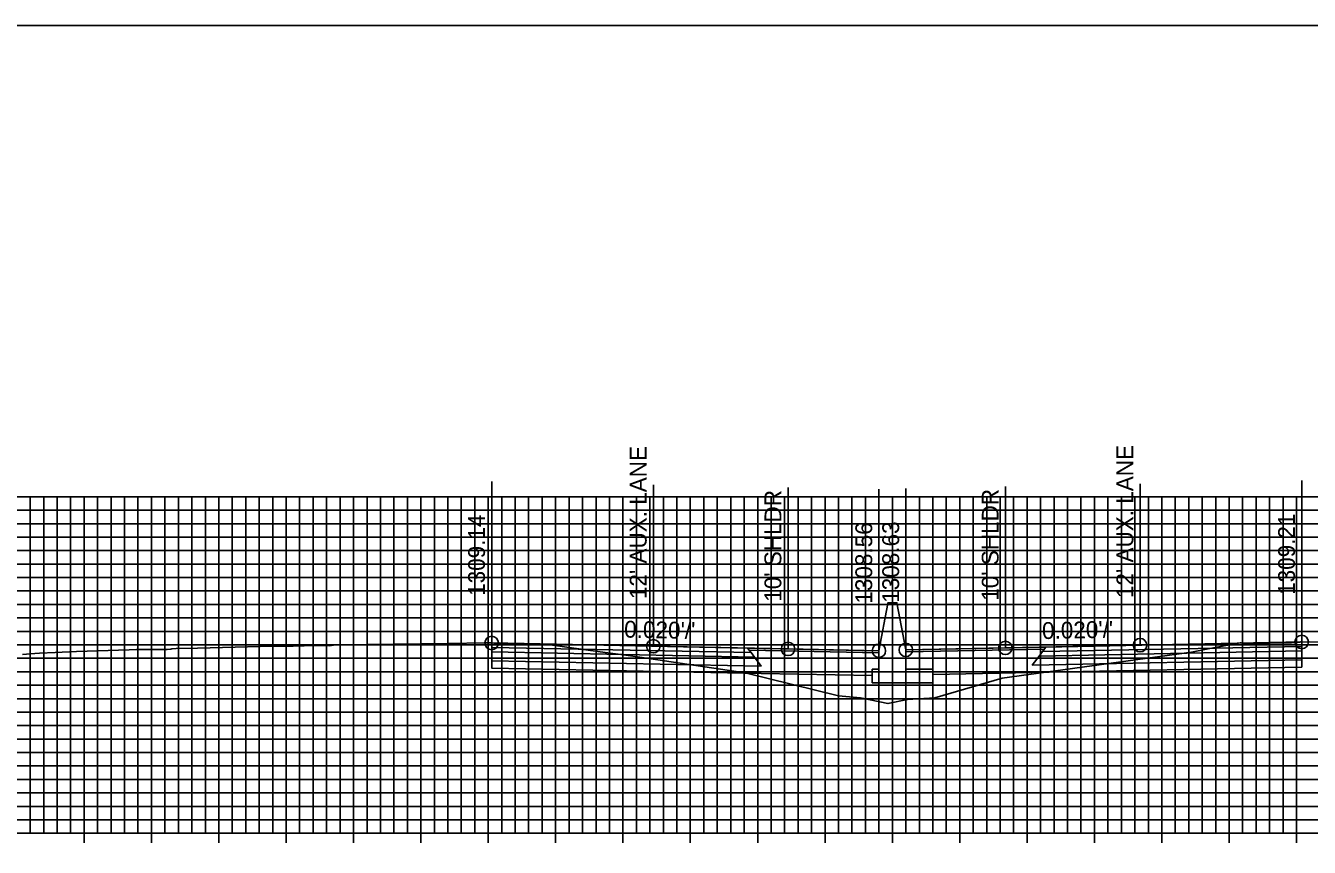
# Model space of a CAD drawing. Extents: x 674939 to 678919, y 750652 to 765176.
# Drawn here: x 678674.2 to 678769.5, y 753841.5 to 753902.6 of the extents above; entities that cross this region are included whole.
import ezdxf

# ---------------------------------------------------------------- set-up
doc = ezdxf.new("R2010")
doc.units = 0
for name, color, linetype in [('R_Alt Surface', 7, 'Continuous'), ('R_Axis', 7, 'Continuous'), ('R_Exist Surface', 7, 'Continuous'), ('R_Fin Surface', 7, 'Continuous'), ('R_Grid', 7, 'Continuous'), ('R_No Plot', 7, 'Continuous'), ('R_Proposed Road', 7, 'Continuous'), ('R_Xsect Elev', 7, 'Continuous'), ('R_Xsect Slope', 7, 'Continuous')]:
    doc.layers.add(name, color=color, linetype=linetype)

msp = doc.modelspace()

# ---------------------------------------------------------------- linework, layer by layer
at = {"layer": 'R_Alt Surface'}
for points in [[(678708.789, 753856.358), (678708.789, 753856.028), (678728.289, 753855.638), (678728.039, 753855.973)], [(678768.917, 753856.434), (678768.917, 753856.104), (678749.417, 753855.714), (678749.667, 753856.049)], [(678708.789, 753856.028), (678708.789, 753855.368), (678728.789, 753854.968), (678728.289, 753855.638)], [(678768.917, 753856.104), (678768.917, 753855.444), (678748.917, 753855.044), (678749.417, 753855.714)]]:
    msp.add_lwpolyline(points, close=True, dxfattribs=at)
for points in [[(678708.789, 753855.368), (678708.789, 753854.828), (678728.789, 753854.428), (678737.033, 753854.263)], [(678768.917, 753855.444), (678768.917, 753854.904), (678748.917, 753854.504), (678741.533, 753854.356)]]:
    msp.add_lwpolyline(points, dxfattribs=at)
at = {"layer": 'R_Axis'}
for p, q in [((678678.533, 753841.851), (678678.533, 753843.251)), ((678683.533, 753841.851), (678683.533, 753843.251)), ((678688.533, 753841.851), (678688.533, 753843.251)), ((678693.533, 753841.851), (678693.533, 753843.251)), ((678698.533, 753841.851), (678698.533, 753843.251)), ((678703.533, 753841.851), (678703.533, 753843.251)), ((678708.533, 753841.851), (678708.533, 753843.251)), ((678713.533, 753841.851), (678713.533, 753843.251)), ((678718.533, 753841.851), (678718.533, 753843.251)), ((678723.533, 753841.851), (678723.533, 753843.251)), ((678728.533, 753841.851), (678728.533, 753843.251)), ((678733.533, 753841.851), (678733.533, 753843.251)), ((678738.533, 753841.851), (678738.533, 753843.251)), ((678743.533, 753841.851), (678743.533, 753843.251)), ((678748.533, 753841.851), (678748.533, 753843.251)), ((678753.533, 753841.851), (678753.533, 753843.251)), ((678758.533, 753841.851), (678758.533, 753843.251)), ((678763.533, 753841.851), (678763.533, 753843.251)), ((678768.533, 753841.851), (678768.533, 753843.251)), ((678638.533, 753842.551), (678838.533, 753842.551))]:
    msp.add_line(p, q, dxfattribs=at)
at = {"layer": 'R_Exist Surface'}
msp.add_lwpolyline([(678673.957, 753855.83), (678674.883, 753855.896), (678675.212, 753855.93), (678676.373, 753855.981), (678677.962, 753856.044), (678681.883, 753856.177), (678682.431, 753856.197), (678684.174, 753856.204), (678684.502, 753856.198), (678684.707, 753856.215), (678684.972, 753856.238), (678685.042, 753856.243), (678685.357, 753856.27), (678686.944, 753856.314), (678691.593, 753856.435), (678692.304, 753856.441), (678694.048, 753856.464), (678694.868, 753856.477), (678696.467, 753856.502), (678696.758, 753856.489), (678697.048, 753856.535), (678697.485, 753856.553), (678705.48, 753856.657), (678708.372, 753856.691), (678708.789, 753856.688), (678708.953, 753856.686), (678708.958, 753856.686), (678709.122, 753856.671), (678709.558, 753856.642), (678709.886, 753856.644), (678710.613, 753856.646), (678711.63, 753856.621), (678712.276, 753856.602), (678712.966, 753856.576), (678716.85, 753856.04), (678718.749, 753855.775), (678719.775, 753855.627), (678727.604, 753854.475), (678734.542, 753852.753), (678736.162, 753852.614), (678738.195, 753852.181), (678739.659, 753852.494), (678741.686, 753852.625), (678746.673, 753854.08), (678757.304, 753855.527), (678760.728, 753856.017), (678761.963, 753856.263), (678764.354, 753856.695), (678764.391, 753856.688), (678764.581, 753856.657), (678764.654, 753856.62), (678764.948, 753856.626), (678765.095, 753856.637), (678766.488, 753856.684), (678766.781, 753856.691), (678767.296, 753856.696), (678767.928, 753856.697), (678768.148, 753856.711), (678768.781, 753856.754), (678768.855, 753856.765), (678768.894, 753856.764), (678768.917, 753856.764), (678773.814, 753856.684)], dxfattribs=at)
at = {"layer": 'R_Fin Surface'}
for points in [[(678737.533, 753856.113), (678730.789, 753856.248), (678720.789, 753856.448), (678708.789, 753856.688)], [(678768.917, 753856.764), (678756.917, 753856.524), (678746.917, 753856.324), (678739.533, 753856.176)]]:
    msp.add_lwpolyline(points, dxfattribs=at)
for points in [[(678708.789, 753856.688), (678708.789, 753856.358), (678728.039, 753855.973), (678727.789, 753856.308)], [(678727.789, 753856.308), (678737.533, 753856.113), (678737.537, 753855.955), (678727.909, 753856.148)], [(678749.798, 753856.224), (678739.533, 753856.019), (678739.533, 753856.176), (678749.917, 753856.384)], [(678768.917, 753856.764), (678768.917, 753856.434), (678749.667, 753856.049), (678749.917, 753856.384)]]:
    msp.add_lwpolyline(points, close=True, dxfattribs=at)
at = {"layer": 'R_Grid'}
for p, q in [((678638.533, 753867.551), (678838.533, 753867.551)), ((678674.533, 753842.551), (678674.533, 753867.551)), ((678675.533, 753842.551), (678675.533, 753867.551)), ((678676.533, 753842.551), (678676.533, 753867.551)), ((678677.533, 753842.551), (678677.533, 753867.551)), ((678678.533, 753842.551), (678678.533, 753867.551)), ((678679.533, 753842.551), (678679.533, 753867.551)), ((678680.533, 753842.551), (678680.533, 753867.551)), ((678681.533, 753842.551), (678681.533, 753867.551)), ((678682.533, 753842.551), (678682.533, 753867.551)), ((678683.533, 753842.551), (678683.533, 753867.551)), ((678684.533, 753842.551), (678684.533, 753867.551)), ((678685.533, 753842.551), (678685.533, 753867.551)), ((678686.533, 753842.551), (678686.533, 753867.551)), ((678687.533, 753842.551), (678687.533, 753867.551)), ((678688.533, 753842.551), (678688.533, 753867.551)), ((678689.533, 753842.551), (678689.533, 753867.551)), ((678690.533, 753842.551), (678690.533, 753867.551)), ((678691.533, 753842.551), (678691.533, 753867.551)), ((678692.533, 753842.551), (678692.533, 753867.551)), ((678693.533, 753842.551), (678693.533, 753867.551)), ((678694.533, 753842.551), (678694.533, 753867.551)), ((678695.533, 753842.551), (678695.533, 753867.551)), ((678696.533, 753842.551), (678696.533, 753867.551)), ((678697.533, 753842.551), (678697.533, 753867.551)), ((678698.533, 753842.551), (678698.533, 753867.551)), ((678699.533, 753842.551), (678699.533, 753867.551)), ((678700.533, 753842.551), (678700.533, 753867.551)), ((678701.533, 753842.551), (678701.533, 753867.551)), ((678702.533, 753842.551), (678702.533, 753867.551)), ((678703.533, 753842.551), (678703.533, 753867.551)), ((678704.533, 753842.551), (678704.533, 753867.551)), ((678705.533, 753842.551), (678705.533, 753867.551)), ((678706.533, 753842.551), (678706.533, 753867.551)), ((678707.533, 753842.551), (678707.533, 753867.551)), ((678708.533, 753842.551), (678708.533, 753867.551)), ((678709.533, 753842.551), (678709.533, 753867.551)), ((678710.533, 753842.551), (678710.533, 753867.551)), ((678711.533, 753842.551), (678711.533, 753867.551)), ((678712.533, 753842.551), (678712.533, 753867.551)), ((678713.533, 753842.551), (678713.533, 753867.551)), ((678714.533, 753842.551), (678714.533, 753867.551)), ((678715.533, 753842.551), (678715.533, 753867.551)), ((678716.533, 753842.551), (678716.533, 753867.551)), ((678717.533, 753842.551), (678717.533, 753867.551)), ((678718.533, 753842.551), (678718.533, 753867.551)), ((678719.533, 753842.551), (678719.533, 753867.551)), ((678720.533, 753842.551), (678720.533, 753867.551)), ((678721.533, 753842.551), (678721.533, 753867.551)), ((678722.533, 753842.551), (678722.533, 753867.551)), ((678723.533, 753842.551), (678723.533, 753867.551)), ((678724.533, 753842.551), (678724.533, 753867.551)), ((678725.533, 753842.551), (678725.533, 753867.551)), ((678726.533, 753842.551), (678726.533, 753867.551)), ((678727.533, 753842.551), (678727.533, 753867.551)), ((678728.533, 753842.551), (678728.533, 753867.551)), ((678729.533, 753842.551), (678729.533, 753867.551)), ((678730.533, 753842.551), (678730.533, 753867.551)), ((678731.533, 753842.551), (678731.533, 753867.551)), ((678732.533, 753842.551), (678732.533, 753867.551)), ((678733.533, 753842.551), (678733.533, 753867.551)), ((678734.533, 753842.551), (678734.533, 753867.551)), ((678735.533, 753842.551), (678735.533, 753867.551)), ((678736.533, 753842.551), (678736.533, 753867.551)), ((678737.533, 753842.551), (678737.533, 753867.551)), ((678738.533, 753842.551), (678738.533, 753867.551)), ((678739.533, 753842.551), (678739.533, 753867.551)), ((678740.533, 753842.551), (678740.533, 753867.551)), ((678741.533, 753842.551), (678741.533, 753867.551)), ((678742.533, 753842.551), (678742.533, 753867.551)), ((678743.533, 753842.551), (678743.533, 753867.551)), ((678744.533, 753842.551), (678744.533, 753867.551)), ((678745.533, 753842.551), (678745.533, 753867.551)), ((678746.533, 753842.551), (678746.533, 753867.551)), ((678747.533, 753842.551), (678747.533, 753867.551)), ((678748.533, 753842.551), (678748.533, 753867.551)), ((678749.533, 753842.551), (678749.533, 753867.551)), ((678750.533, 753842.551), (678750.533, 753867.551)), ((678751.533, 753842.551), (678751.533, 753867.551)), ((678752.533, 753842.551), (678752.533, 753867.551)), ((678753.533, 753842.551), (678753.533, 753867.551)), ((678754.533, 753842.551), (678754.533, 753867.551)), ((678755.533, 753842.551), (678755.533, 753867.551)), ((678756.533, 753842.551), (678756.533, 753867.551)), ((678757.533, 753842.551), (678757.533, 753867.551)), ((678758.533, 753842.551), (678758.533, 753867.551)), ((678759.533, 753842.551), (678759.533, 753867.551)), ((678760.533, 753842.551), (678760.533, 753867.551)), ((678761.533, 753842.551), (678761.533, 753867.551)), ((678762.533, 753842.551), (678762.533, 753867.551)), ((678763.533, 753842.551), (678763.533, 753867.551)), ((678764.533, 753842.551), (678764.533, 753867.551)), ((678765.533, 753842.551), (678765.533, 753867.551)), ((678766.533, 753842.551), (678766.533, 753867.551)), ((678767.533, 753842.551), (678767.533, 753867.551)), ((678768.533, 753842.551), (678768.533, 753867.551)), ((678638.533, 753866.551), (678838.533, 753866.551)), ((678638.533, 753865.551), (678838.533, 753865.551)), ((678638.533, 753864.551), (678838.533, 753864.551)), ((678638.533, 753863.551), (678838.533, 753863.551)), ((678638.533, 753862.551), (678838.533, 753862.551)), ((678638.533, 753861.551), (678838.533, 753861.551)), ((678638.533, 753860.551), (678838.533, 753860.551)), ((678638.533, 753859.551), (678838.533, 753859.551)), ((678638.533, 753858.551), (678838.533, 753858.551)), ((678638.533, 753857.551), (678838.533, 753857.551)), ((678638.533, 753856.551), (678838.533, 753856.551)), ((678638.533, 753855.551), (678838.533, 753855.551)), ((678638.533, 753854.551), (678838.533, 753854.551)), ((678638.533, 753853.551), (678838.533, 753853.551)), ((678638.533, 753852.551), (678838.533, 753852.551)), ((678638.533, 753851.551), (678838.533, 753851.551)), ((678638.533, 753850.551), (678838.533, 753850.551)), ((678638.533, 753849.551), (678838.533, 753849.551)), ((678638.533, 753848.551), (678838.533, 753848.551)), ((678638.533, 753847.551), (678838.533, 753847.551)), ((678638.533, 753846.551), (678838.533, 753846.551)), ((678638.533, 753845.551), (678838.533, 753845.551)), ((678638.533, 753844.551), (678838.533, 753844.551)), ((678638.533, 753843.551), (678838.533, 753843.551)), ((678638.533, 753842.551), (678838.533, 753842.551))]:
    msp.add_line(p, q, dxfattribs=at)
at = {"layer": 'R_No Plot'}
msp.add_lwpolyline([(678578.533, 753682.551), (678918.533, 753682.551), (678918.533, 753902.551), (678578.533, 753902.551)], close=True, dxfattribs=at)
for centre in [(678708.789, 753856.688), (678768.917, 753856.764), (678720.789, 753856.448), (678730.789, 753856.248), (678737.533, 753856.113), (678739.533, 753856.176), (678746.917, 753856.324), (678756.917, 753856.524)]:
    msp.add_circle(centre, 0.5, dxfattribs=at)
at = {"layer": 'R_Proposed Road'}
for points in [[(678738.203, 753859.613), (678737.533, 753856.113)], [(678738.863, 753859.676), (678738.863, 753859.676), (678738.203, 753859.676), (678738.203, 753859.613)], [(678738.863, 753859.676), (678739.533, 753856.176)], [(678737.533, 753856.113), (678737.533, 753854.738), (678737.033, 753854.738), (678737.033, 753853.738), (678741.533, 753853.738), (678741.533, 753854.738), (678739.533, 753854.738), (678739.533, 753856.176)]]:
    msp.add_lwpolyline(points, dxfattribs=at)
at = {"layer": 'R_Xsect Elev'}
for p, q in [((678708.789, 753856.688), (678708.789, 753868.688)), ((678768.917, 753856.764), (678768.917, 753868.764)), ((678720.789, 753856.448), (678720.789, 753868.448)), ((678730.789, 753856.248), (678730.789, 753868.248)), ((678737.533, 753856.113), (678737.533, 753868.113)), ((678739.533, 753856.176), (678739.533, 753868.176)), ((678746.917, 753856.324), (678746.917, 753868.324)), ((678756.917, 753856.524), (678756.917, 753868.524))]:
    msp.add_line(p, q, dxfattribs=at)

# ---------------------------------------------------------------- texts
for s, p in [("12' AUX. LANE", (678720.289, 753859.948)), ("12' AUX. LANE", (678756.417, 753860.024)), ("10' SHLDR", (678730.289, 753859.748)), ("10' SHLDR", (678746.417, 753859.824)), ('1309.14', (678708.289, 753860.188)), ('1309.21', (678768.417, 753860.264)), ('1308.56', (678737.033, 753859.613)), ('1308.63', (678739.033, 753859.676))]:
    msp.add_text(s, height=1.25, rotation=90, dxfattribs=at).set_placement(p)
at = {"layer": 'R_Xsect Slope'}
for rotation, p in [(358.85424, (678718.611, 753857.091)), (1.14576, (678749.651, 753856.979))]:
    msp.add_text("0.020'/'", height=1.25, rotation=rotation, dxfattribs=at).set_placement(p)

doc.saveas('drawing.dxf')
